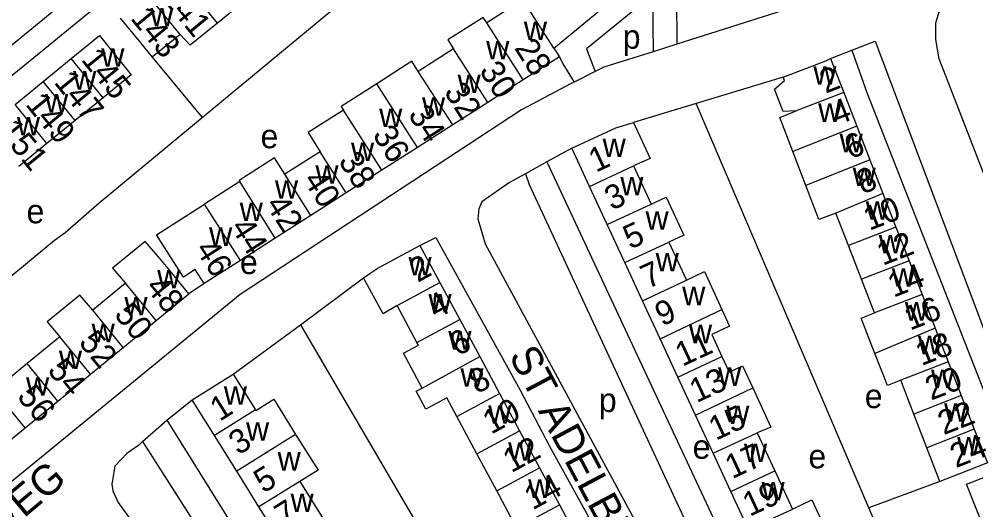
# Model space of a CAD drawing. Extents: x 161258 to 163262, y 380749 to 382054.
# Drawn here: x 162678.1 to 162837.8, y 381856 to 381937.9 of the extents above; entities that cross this region are included whole.
import ezdxf

# ---------------------------------------------------------------- set-up
doc = ezdxf.new("R2010")
doc.units = 0
for name, color, linetype in [('BLT_Basislijn', 7, 'Continuous'), ('BLT_Bebouwing', 7, 'Continuous'), ('BLT_Centroide', 7, 'Continuous'), ('BLT_Huisnummer', 7, 'Continuous'), ('BLT_Huisnummer_ tussenligend', 7, 'Continuous'), ('BLT_Onderverdeling_panden', 7, 'Continuous'), ('BLT_Straatnaam', 7, 'Continuous')]:
    doc.layers.add(name, color=color, linetype=linetype)

msp = doc.modelspace()

# ---------------------------------------------------------------- linework, layer by layer
at = {"layer": 'BLT_Basislijn'}
for p, q in [((162708.68, 381921.45), (162737.03, 381944.95)), ((162787.79, 381945.18), (162787.93, 381933.7)), ((162783.83, 381941.93), (162783.94, 381932.43)), ((162692.45, 381941.12), (162629.3, 381889.6)), ((162807.92, 381940.04), (162787.93, 381933.7)), ((162787.93, 381933.7), (162783.94, 381932.43)), ((162817.12, 381932.66), (162821.02, 381934.17)), ((162821.02, 381934.17), (162860.03, 381830.59)), ((162813.57, 381931.3), (162817.12, 381932.66)), ((162700.34, 381931.5), (162708.68, 381921.45)), ((162774.3, 381929.1), (162770.79, 381927.37)), ((162805.66, 381928.17), (162791.16, 381923.79)), ((162791.16, 381923.79), (162780.69, 381920.6)), ((162819.99, 381856.33), (162791.16, 381923.79)), ((162770.38, 381916.32), (162766.21, 381914.03)), ((162766.21, 381914.03), (162762.64, 381912.07)), ((162725.07, 381886.83), (162735.63, 381894.71)), ((162709, 381893.73), (162706.46, 381892.04)), ((162713.87, 381878.59), (162725.07, 381886.83)), ((162725.07, 381886.83), (162772.62, 381805.65)), ((162702.78, 381870.91), (162707.02, 381874.33)), ((162698.72, 381867.4), (162702.78, 381870.91)), ((162831.83, 381860.72), (162819.99, 381856.33))]:
    msp.add_line(p, q, dxfattribs=at)
for points in [[(162670.33, 381928.23), (162712.86, 381963.04), (162726.29, 381973.95)], [(162767.4, 381933.03), (162797.23, 381957.59), (162808.29, 381966.45)], [(162843.13, 381901.85), (162831.68, 381931.25), (162831.17, 381934.48), (162831.17, 381937.24), (162832.32, 381941.07), (162833.27, 381942.66), (162837.69, 381947.88), (162845.33, 381956.52)], [(162783.83, 381941.93), (162772.82, 381932.9), (162774.3, 381929.1)], [(162783.94, 381932.43), (162775.73, 381929.83), (162774.3, 381929.1)], [(162817.12, 381932.66), (162819.61, 381925.62), (162844.08, 381863.3)], [(162768.33, 381931.58), (162768.88, 381930.39), (162770.79, 381927.37)], [(162770.79, 381927.37), (162770.3, 381927.13), (162762, 381922.73), (162715.03, 381891.91), (162660.95, 381847.68)], [(162652.28, 381874.47), (162655.23, 381877.18), (162658.26, 381879.48), (162660.07, 381881.17), (162684.01, 381900.95), (162685.83, 381902.27), (162691.47, 381907.23), (162708.68, 381921.45)], [(162766.21, 381914.03), (162812.23, 381815.61), (162813.66, 381813.03), (162814.14, 381813.03), (162817.34, 381814.17)], [(162762.64, 381912.07), (162759.97, 381910.6), (162755.39, 381907.4), (162754.86, 381906.18), (162754.72, 381904.53), (162755.93, 381900.36), (162804.24, 381811.13), (162805.18, 381809.89), (162805.87, 381809.51)], [(162762.64, 381912.07), (162763.27, 381910.25), (162808.1, 381813.63), (162809.1, 381810.88), (162805.87, 381809.51)], [(162745.03, 381900.1), (162747.71, 381901.42), (162761.74, 381875.93), (162766.66, 381866.57), (162789.27, 381825.66), (162790.93, 381822.22), (162797.3, 381810.93), (162798.18, 381808.86), (162798.21, 381806.58), (162797.94, 381805.84), (162796.94, 381804.62), (162796.71, 381804.5)], [(162702.78, 381870.91), (162746.43, 381800.93), (162753.16, 381790.18)], [(162698.72, 381867.4), (162698.12, 381866.79), (162696.08, 381865.4), (162694.09, 381863.25), (162693.62, 381860.26), (162693.75, 381859.17), (162694.67, 381857.18), (162738.2, 381796.79), (162741.44, 381792.22), (162742.09, 381791.05), (162743.97, 381789.36), (162745.61, 381788.85), (162747.75, 381788.74), (162748.96, 381788.97)], [(162698.72, 381867.4), (162744.5, 381795.59), (162748.96, 381788.97)], [(162834.92, 381821.38), (162834.69, 381821.93), (162819.99, 381856.33)]]:
    msp.add_lwpolyline(points, dxfattribs=at)
at = {"layer": 'BLT_Bebouwing'}
for p, q in [((162705.01, 381935.3), (162700.34, 381931.5)), ((162750.65, 381932.91), (162744.75, 381929.14)), ((162767.4, 381933.03), (162768.33, 381931.58)), ((162682.13, 381927.46), (162686.83, 381931.29)), ((162768.33, 381931.58), (162762.27, 381927.72)), ((162813.57, 381931.3), (162815.77, 381925.63)), ((162677.44, 381923.64), (162682.13, 381927.46)), ((162762.27, 381927.72), (162756.37, 381923.95)), ((162692.15, 381924.75), (162687.46, 381920.93)), ((162815.77, 381925.63), (162817.95, 381920.01)), ((162756.37, 381923.95), (162750.53, 381920.23)), ((162687.46, 381920.93), (162682.77, 381917.1)), ((162750.53, 381920.23), (162744.6, 381916.44)), ((162817.95, 381920.01), (162820.13, 381914.39)), ((162682.77, 381917.1), (162678.07, 381913.28)), ((162744.6, 381916.44), (162738.67, 381912.66)), ((162773.33, 381909.96), (162770.38, 381916.32)), ((162728.36, 381915.72), (162722.49, 381911.97)), ((162809.45, 381910.11), (162807.26, 381915.75)), ((162780.68, 381913.37), (162783.63, 381907.01)), ((162820.13, 381914.39), (162822.31, 381908.76)), ((162738.67, 381912.66), (162732.73, 381908.87)), ((162714.95, 381910.77), (162709.05, 381907)), ((162776.27, 381903.6), (162773.33, 381909.96)), ((162732.73, 381908.87), (162726.8, 381905.09)), ((162822.31, 381908.76), (162824.49, 381903.14)), ((162726.8, 381905.09), (162720.87, 381901.3)), ((162816.56, 381900.07), (162814.45, 381905.51)), ((162779.22, 381897.23), (162776.27, 381903.6)), ((162824.49, 381903.14), (162826.67, 381897.52)), ((162720.87, 381901.3), (162715.06, 381897.59)), ((162786.58, 381900.64), (162789.53, 381894.28)), ((162745.03, 381900.1), (162748.35, 381893.92)), ((162818.74, 381894.45), (162816.56, 381900.07)), ((162715.06, 381897.59), (162709, 381893.73)), ((162782.17, 381890.87), (162779.22, 381897.23)), ((162826.67, 381897.52), (162828.85, 381891.9)), ((162695.89, 381893.8), (162690.41, 381889.32)), ((162748.35, 381893.92), (162751.68, 381887.74)), ((162820.92, 381888.83), (162818.74, 381894.45)), ((162700.99, 381887.56), (162706.46, 381892.04)), ((162785.12, 381884.51), (162782.17, 381890.87)), ((162828.85, 381891.9), (162831.03, 381886.28)), ((162744.54, 381883.9), (162741.21, 381890.08)), ((162695.52, 381883.08), (162700.99, 381887.56)), ((162751.68, 381887.74), (162755.01, 381881.55)), ((162831.03, 381886.28), (162833.21, 381880.66)), ((162684.94, 381884.84), (162679.46, 381880.37)), ((162788.07, 381878.14), (162785.12, 381884.51)), ((162690.05, 381878.6), (162695.52, 381883.08)), ((162755.01, 381881.55), (162758.33, 381875.36)), ((162679.46, 381880.37), (162673.99, 381875.89)), ((162833.21, 381880.66), (162835.39, 381875.04)), ((162684.58, 381874.12), (162690.05, 381878.6)), ((162707.02, 381874.33), (162713.87, 381878.59)), ((162713.87, 381878.59), (162717.57, 381872.64)), ((162791.02, 381871.78), (162788.07, 381878.14)), ((162827.47, 381871.96), (162825.29, 381877.59)), ((162758.33, 381875.36), (162761.66, 381869.18)), ((162835.39, 381875.04), (162837.57, 381869.42)), ((162679.11, 381869.64), (162684.58, 381874.12)), ((162754.52, 381865.34), (162751.19, 381871.53)), ((162793.97, 381865.42), (162791.02, 381871.78)), ((162829.65, 381866.34), (162827.47, 381871.96)), ((162673.64, 381865.16), (162679.11, 381869.64)), ((162714.45, 381862.43), (162710.74, 381868.38)), ((162761.66, 381869.18), (162764.99, 381862.99)), ((162801.33, 381868.83), (162804.27, 381862.46)), ((162757.85, 381859.15), (162754.52, 381865.34)), ((162796.92, 381859.05), (162793.97, 381865.42)), ((162831.83, 381860.72), (162829.65, 381866.34)), ((162718.16, 381856.47), (162714.45, 381862.43)), ((162764.99, 381862.99), (162768.31, 381856.81)), ((162804.27, 381862.46), (162807.22, 381856.1)), ((162724.99, 381860.72), (162728.7, 381854.76)), ((162761.17, 381852.97), (162757.85, 381859.15)), ((162799.87, 381852.69), (162796.92, 381859.05)), ((162721.86, 381850.51), (162718.16, 381856.47)), ((162768.31, 381856.81), (162771.64, 381850.62))]:
    msp.add_line(p, q, dxfattribs=at)
for points in [[(162714.44, 381942.99), (162715.99, 381941.09), (162711.23, 381937.21)], [(162767.4, 381933.03), (162762.23, 381941.12), (162756.18, 381937.26)], [(162695.02, 381938.03), (162698.18, 381934.16), (162700.34, 381931.5)], [(162711.23, 381937.21), (162706.69, 381933.51), (162705.01, 381935.3)], [(162756.18, 381937.26), (162755.61, 381938.15), (162749.7, 381934.39), (162750.65, 381932.91)], [(162686.83, 381931.29), (162691.52, 381935.11), (162694.68, 381931.24), (162695.43, 381930.32), (162696.85, 381928.58), (162692.15, 381924.75)], [(162744.75, 381929.14), (162743.67, 381930.83), (162737.81, 381927.09)], [(162805.66, 381928.17), (162812.78, 381930.93), (162813.57, 381931.3)], [(162807.84, 381922.55), (162805.68, 381922.43), (162804.23, 381926.17), (162805.87, 381927.65), (162805.66, 381928.17)], [(162737.81, 381927.09), (162731.88, 381923.3), (162732.26, 381922.69)], [(162732.26, 381922.69), (162726.36, 381918.92), (162728.36, 381915.72)], [(162807.26, 381915.75), (162805.08, 381921.43), (162807.84, 381922.55)], [(162770.38, 381916.32), (162777.73, 381919.73), (162780.69, 381920.6)], [(162780.69, 381920.6), (162783.44, 381914.63), (162780.68, 381913.37)], [(162722.49, 381911.97), (162720.75, 381914.7), (162714.85, 381910.93), (162714.95, 381910.77)], [(162814.45, 381905.51), (162811.64, 381904.41), (162809.45, 381910.11)], [(162783.63, 381907.01), (162786.15, 381908.18), (162789.1, 381901.83), (162786.58, 381900.64)], [(162709, 381893.73), (162707.51, 381896.07), (162705.55, 381894.81), (162701.03, 381901.89), (162705.82, 381904.94), (162709.05, 381907)], [(162706.46, 381892.04), (162703.29, 381895.91), (162701.36, 381898.27), (162699.16, 381900.77), (162693.69, 381896.3), (162695.89, 381893.8)], [(162735.63, 381894.71), (162737.89, 381896.27), (162745.03, 381900.1)], [(162789.53, 381894.28), (162792.51, 381895.72), (162795.44, 381889.4)], [(162741.21, 381890.08), (162738.87, 381888.67), (162735.63, 381894.71)], [(162690.41, 381889.32), (162688.26, 381891.82), (162682.81, 381887.36), (162684.94, 381884.84)], [(162795.44, 381889.4), (162796.73, 381886.61), (162793.73, 381885.21), (162795.43, 381881.55)], [(162820.98, 381882.09), (162818.7, 381887.94), (162820.92, 381888.83)], [(162745.43, 381876.29), (162742.29, 381882.1), (162744.79, 381883.44), (162744.54, 381883.9)], [(162795.43, 381881.55), (162796.64, 381878.94), (162798.89, 381879.98), (162800.58, 381876.34)], [(162825.29, 381877.59), (162823.07, 381876.72), (162820.98, 381882.09)], [(162751.19, 381871.53), (162749.5, 381874.67), (162746, 381872.79), (162744.41, 381875.75), (162745.43, 381876.29)], [(162800.58, 381876.34), (162803.61, 381869.79), (162801.33, 381868.83)], [(162710.74, 381868.38), (162708.04, 381872.72), (162707.02, 381874.33)], [(162717.57, 381872.64), (162717.62, 381872.56), (162720.63, 381874.43), (162724.28, 381868.54)], [(162724.28, 381868.54), (162728.05, 381862.59), (162724.99, 381860.72)], [(162837.57, 381869.42), (162839.75, 381863.8), (162835.09, 381861.99), (162831.83, 381860.72)], [(162838.52, 381854.54), (162836.29, 381860.28), (162839.42, 381861.49), (162844.08, 381863.3)], [(162807.22, 381856.1), (162810.44, 381857.63), (162811.83, 381854.64), (162808.59, 381853.14), (162810.17, 381849.74)]]:
    msp.add_lwpolyline(points, dxfattribs=at)
at = {"layer": 'BLT_Onderverdeling_panden'}
for p, q in [((162711.23, 381937.21), (162704.36, 381945.64)), ((162705.01, 381935.3), (162699.69, 381941.84)), ((162762.27, 381927.72), (162756.18, 381937.26)), ((162756.37, 381923.95), (162750.65, 381932.91)), ((162692.15, 381924.75), (162686.83, 381931.29)), ((162750.53, 381920.23), (162744.75, 381929.14)), ((162687.46, 381920.93), (162682.13, 381927.46)), ((162744.6, 381916.44), (162737.81, 381927.09)), ((162815.77, 381925.63), (162807.84, 381922.55)), ((162682.77, 381917.1), (162677.44, 381923.64)), ((162738.67, 381912.66), (162732.26, 381922.69)), ((162817.95, 381920.01), (162807.26, 381915.75)), ((162732.73, 381908.87), (162728.36, 381915.72)), ((162773.33, 381909.96), (162780.68, 381913.37)), ((162820.13, 381914.39), (162809.45, 381910.11)), ((162726.8, 381905.09), (162722.49, 381911.97)), ((162720.87, 381901.3), (162714.95, 381910.77)), ((162822.31, 381908.76), (162814.45, 381905.51)), ((162715.06, 381897.59), (162709.05, 381907)), ((162776.27, 381903.6), (162783.63, 381907.01)), ((162824.49, 381903.14), (162816.56, 381900.07)), ((162779.22, 381897.23), (162786.58, 381900.64)), ((162826.67, 381897.52), (162818.74, 381894.45)), ((162700.99, 381887.56), (162695.89, 381893.8)), ((162741.21, 381890.08), (162748.35, 381893.92)), ((162782.17, 381890.87), (162789.53, 381894.28)), ((162828.85, 381891.9), (162820.92, 381888.83)), ((162695.52, 381883.08), (162690.41, 381889.32)), ((162785.12, 381884.51), (162795.44, 381889.4)), ((162744.54, 381883.9), (162751.68, 381887.74)), ((162831.03, 381886.28), (162820.98, 381882.09)), ((162690.05, 381878.6), (162684.94, 381884.84)), ((162745.43, 381876.29), (162755.01, 381881.55)), ((162788.07, 381878.14), (162795.43, 381881.55)), ((162684.58, 381874.12), (162679.46, 381880.37)), ((162833.21, 381880.66), (162825.29, 381877.59)), ((162791.02, 381871.78), (162800.58, 381876.34)), ((162679.11, 381869.64), (162673.99, 381875.89)), ((162751.19, 381871.53), (162758.33, 381875.36)), ((162835.39, 381875.04), (162827.47, 381871.96)), ((162717.57, 381872.64), (162710.74, 381868.38)), ((162724.28, 381868.54), (162714.45, 381862.43)), ((162754.52, 381865.34), (162761.66, 381869.18)), ((162793.97, 381865.42), (162801.33, 381868.83)), ((162837.57, 381869.42), (162829.65, 381866.34)), ((162757.85, 381859.15), (162764.99, 381862.99)), ((162796.92, 381859.05), (162804.27, 381862.46)), ((162724.99, 381860.72), (162718.16, 381856.47)), ((162761.17, 381852.97), (162768.31, 381856.81)), ((162799.87, 381852.69), (162807.22, 381856.1))]:
    msp.add_line(p, q, dxfattribs=at)

# ---------------------------------------------------------------- texts
at = {"layer": 'BLT_Centroide'}
for s, p in [('w', (162700.02, 381936.67)), ('w', (162762.38, 381934.38)), ('p', (162778.88, 381932.93)), ('w', (162756.09, 381931.14)), ('w', (162691.84, 381929.92)), ('w', (162687.14, 381926.11)), ('w', (162810.7, 381926.94)), ('w', (162751.31, 381925.55)), ('w', (162682.45, 381922.28)), ('w', (162745.38, 381921.77)), ('w', (162738.23, 381919.86)), ('w', (162811.51, 381920.72)), ('w', (162677.75, 381918.45)), ('e', (162718.42, 381916.32)), ('w', (162775.53, 381914.84)), ('w', (162815.08, 381915.66)), ('w', (162733.52, 381914.19)), ('w', (162727.58, 381910.41)), ('w', (162817.26, 381910.03)), ('w', (162778.48, 381908.47)), ('w', (162720.83, 381907.89)), ('e', (162679.36, 381903.79)), ('w', (162714.95, 381904.16)), ('w', (162819.44, 381904.41)), ('w', (162782.69, 381902.72)), ('w', (162709.84, 381900.02)), ('w', (162821.62, 381898.78)), ('w', (162784.38, 381895.75)), ('e', (162714.98, 381895.32)), ('w', (162743.12, 381895.09)), ('w', (162701.17, 381892.92)), ('w', (162823.8, 381893.19)), ('w', (162788.81, 381890.12)), ('w', (162695.7, 381888.44)), ('w', (162746.45, 381888.91)), ('w', (162825.98, 381887.56)), ('w', (162690.23, 381883.95)), ('w', (162749.77, 381882.72)), ('w', (162789.94, 381883.78)), ('w', (162828.16, 381881.94)), ('w', (162684.77, 381879.47)), ('w', (162751.79, 381876.53)), ('w', (162794.8, 381876.66)), ('w', (162830.34, 381876.31)), ('w', (162679.28, 381875)), ('w', (162712.3, 381873.5)), ('p', (162774.89, 381872.3)), ('e', (162819.28, 381872.95)), ('w', (162756.43, 381870.34)), ('w', (162796.17, 381870.31)), ('w', (162832.52, 381870.69)), ('w', (162716.01, 381867.53)), ('w', (162759.76, 381864.16)), ('e', (162790.55, 381864.49)), ('w', (162799.12, 381863.94)), ('w', (162834.7, 381865.06)), ('w', (162721.27, 381862.53)), ('e', (162809.88, 381862.9)), ('w', (162763.09, 381857.97)), ('w', (162802.06, 381857.56)), ('w', (162723.43, 381855.62))]:
    msp.add_text(s, height=4, dxfattribs=at).set_placement(p)
at = {"layer": 'BLT_Huisnummer'}
for s, rotation, p in [('143', 309.1506, (162696.59, 381937.96)), ('28', 302.5415, (162760.69, 381933.05)), ('145', 309.1785, (162688.36, 381931.06)), ('2', 21.202, (162812.73, 381925.41)), ('32', 302.5377, (162748.95, 381925.73)), ('149', 309.1776, (162679.06, 381923.59)), ('36', 302.5377, (162737.01, 381918.57)), ('6', 21.2044, (162816.83, 381914.44)), ('1', 24.8645, (162774.38, 381912.21)), ('40', 302.5399, (162725.43, 381911.04)), ('10', 21.2044, (162820.04, 381902.52)), ('5', 24.861, (162780.14, 381899.37)), ('46', 302.5582, (162707.42, 381899.48)), ('2', 28.2663, (162744.65, 381893.85)), ('14', 21.2044, (162824.08, 381891.36)), ('48', 309.3144, (162699.07, 381893.06)), ('9', 24.861, (162785.45, 381886.53)), ('52', 309.3214, (162687.93, 381883.85)), ('6', 28.2668, (162751.33, 381881.52)), ('18', 21.2069, (162828.74, 381879.95)), ('13', 24.861, (162791.21, 381873.77)), ('56', 309.3183, (162677.64, 381874.83)), ('1', 31.899, (162711.6, 381870.65)), ('10', 28.2734, (162756.91, 381868.5)), ('22', 21.2069, (162832.45, 381868.42)), ('17', 24.861, (162797.15, 381861.08)), ('5', 31.899, (162718.91, 381858.64)), ('14', 28.2706, (162763.84, 381855.87))]:
    msp.add_text(s, height=4, rotation=rotation, dxfattribs=at).set_placement(p)
at = {"layer": 'BLT_Huisnummer_ tussenligend'}
for s, rotation, p in [('141', 309.1727, (162701.75, 381941.48)), ('30', 302.5415, (162754.84, 381929.26)), ('147', 309.1785, (162683.82, 381927.27)), ('4', 21.202, (162814.6, 381920.08)), ('34', 302.5377, (162742.96, 381921.94)), ('151', 309.1776, (162674.53, 381919.15)), ('38', 302.5377, (162731.32, 381914.18)), ('8', 21.2044, (162818.89, 381908.61)), ('3', 24.8645, (162777.04, 381905.88)), ('42', 302.5399, (162719.16, 381906.94)), ('44', 302.5399, (162713.31, 381903.15)), ('12', 21.2044, (162822.28, 381896.68)), ('7', 24.861, (162783.05, 381892.79)), ('4', 28.2663, (162747.7, 381887.71)), ('50', 309.3144, (162693.85, 381888.51)), ('16', 21.2044, (162826.83, 381885.86)), ('11', 24.861, (162788.83, 381879.83)), ('54', 309.3214, (162682.71, 381879.19)), ('8', 28.2668, (162754.55, 381875.24)), ('20', 21.2069, (162830.35, 381874.18)), ('15', 24.861, (162794.42, 381867.48)), ('3', 31.899, (162714.72, 381865.01)), ('24', 21.2069, (162834.49, 381862.92)), ('12', 28.2734, (162760.28, 381862.08)), ('19', 24.861, (162800.08, 381854.8)), ('7', 31.899, (162722.4, 381852.93))]:
    msp.add_text(s, height=4, rotation=rotation, dxfattribs=at).set_placement(p)
at = {"layer": 'BLT_Straatnaam'}
for s, rotation, p in [('ST ADELBERTUSLAAN', 297.9733, (162759.8, 381881.69)), ('RIELSEWEG', 39.9993, (162655.86, 381835.16))]:
    msp.add_text(s, height=5, rotation=rotation, dxfattribs=at).set_placement(p)

doc.saveas('drawing.dxf')
